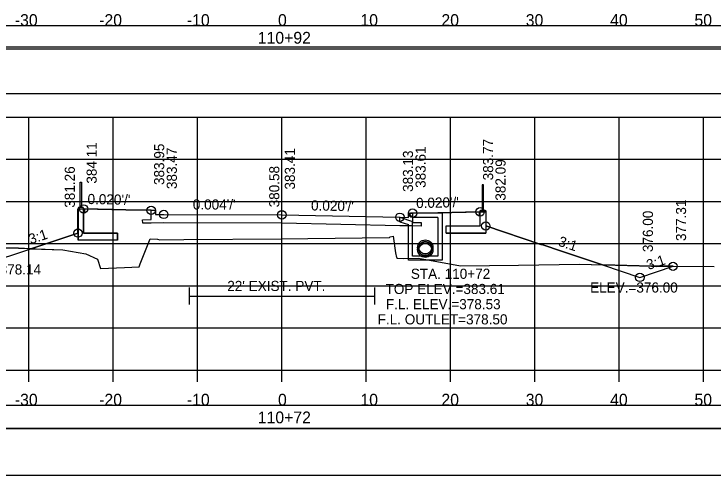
# Model space of a CAD drawing. Extents: x -37291014 to -37290680, y -936053 to -933067.
# Drawn here: x -37290874.9 to -37290792, y -933863.4 to -933808.7 of the extents above; entities that cross this region are included whole.
import ezdxf

# ---------------------------------------------------------------- set-up
doc = ezdxf.new("R2010")
doc.units = 0
for name, color, linetype in [('Default', 7, 'Continuous'), ('R_Alt Surface', 7, 'Continuous'), ('R_Axis', 7, 'Continuous'), ('R_Axis Annot', 7, 'Continuous'), ('R_Contours', 7, 'Continuous'), ('R_Exist Surface', 7, 'Continuous'), ('R_Fin Surface', 7, 'Continuous'), ('R_Grid', 7, 'Continuous'), ('R_No Plot', 7, 'Continuous'), ('R_Water', 7, 'Continuous'), ('R_Water Annot', 7, 'Continuous'), ('R_Xsect Elev', 7, 'Continuous'), ('R_Xsect Slope', 7, 'Continuous')]:
    doc.layers.add(name, color=color, linetype=linetype)

msp = doc.modelspace()

# ---------------------------------------------------------------- linework, layer by layer
at = {"layer": 'Default'}
for p, q in [((-37290867.018, -933831.649), (-37290867.018, -933828.649)), ((-37290867.018, -933828.649), (-37290866.852, -933828.649)), ((-37290866.852, -933828.649), (-37290866.852, -933831.649)), ((-37290819.352, -933828.99), (-37290819.352, -933831.99)), ((-37290819.185, -933828.99), (-37290819.352, -933828.99)), ((-37290819.185, -933831.99), (-37290819.185, -933828.99)), ((-37290867.206, -933831.67), (-37290867.268, -933831.732)), ((-37290867.268, -933831.732), (-37290867.268, -933835.522)), ((-37290866.664, -933831.649), (-37290867.206, -933831.649)), ((-37290867.206, -933831.649), (-37290867.206, -933831.67)), ((-37290866.664, -933831.67), (-37290867.206, -933831.67)), ((-37290866.664, -933831.67), (-37290866.664, -933831.649)), ((-37290866.602, -933831.732), (-37290866.664, -933831.67)), ((-37290866.602, -933834.689), (-37290866.602, -933831.732)), ((-37290819.602, -933832.073), (-37290819.539, -933832.011)), ((-37290819.602, -933833.854), (-37290819.602, -933832.073)), ((-37290819.539, -933831.99), (-37290818.997, -933831.99)), ((-37290819.539, -933832.011), (-37290819.539, -933831.99)), ((-37290819.539, -933832.011), (-37290818.997, -933832.011)), ((-37290818.997, -933831.99), (-37290818.997, -933832.011)), ((-37290818.997, -933832.011), (-37290818.935, -933832.073)), ((-37290818.935, -933832.073), (-37290818.935, -933834.687)), ((-37290823.605, -933834.687), (-37290823.605, -933833.854)), ((-37290823.605, -933833.854), (-37290819.602, -933833.854)), ((-37290862.598, -933834.689), (-37290866.602, -933834.689)), ((-37290862.598, -933835.522), (-37290862.598, -933834.689)), ((-37290823.605, -933834.687), (-37290818.935, -933834.687)), ((-37290862.598, -933835.522), (-37290867.268, -933835.522))]:
    msp.add_line(p, q, dxfattribs=at)
for points in [[(-37290992.481, -933812.85), (-37290693.722, -933812.85), (-37290693.722, -933810.144), (-37290992.481, -933810.144)], [(-37290992.314, -933818.162), (-37290693.554, -933818.162), (-37290693.554, -933812.64), (-37290992.314, -933812.64)], [(-37290992.481, -933857.85), (-37290693.722, -933857.85), (-37290693.722, -933855.144), (-37290992.481, -933855.144)], [(-37290992.481, -933863.372), (-37290693.722, -933863.372), (-37290693.722, -933857.85), (-37290992.481, -933857.85)]]:
    msp.add_lwpolyline(points, close=True, dxfattribs=at)
for points in [[(-37290866.518, -933832.337), (-37290866.602, -933832.337), (-37290866.602, -933831.837), (-37290866.518, -933831.837), (-37290866.518, -933832.337)], [(-37290819.685, -933832.677), (-37290819.602, -933832.677), (-37290819.602, -933832.177), (-37290819.685, -933832.177), (-37290819.685, -933832.677)]]:
    msp.add_lwpolyline(points, dxfattribs=at)
at = {"layer": 'R_Alt Surface'}
for points in [[(-37290827.602, -933832.337), (-37290827.602, -933833.431), (-37290826.592, -933833.451), (-37290826.602, -933833.867), (-37290827.602, -933833.847), (-37290829.102, -933833.817), (-37290843.102, -933833.537), (-37290857.102, -933833.477), (-37290858.602, -933833.507), (-37290859.602, -933833.527), (-37290859.612, -933833.11), (-37290858.602, -933833.09), (-37290858.602, -933831.997)], [(-37290854.102, -933841.157), (-37290854.102, -933843.157)], [(-37290832.102, -933841.157), (-37290832.102, -933843.157)], [(-37290854.102, -933842.157), (-37290832.102, -933842.157)]]:
    msp.add_lwpolyline(points, dxfattribs=at)
at = {"layer": 'R_Axis'}
for p, q in [((-37290993.102, -933850.944), (-37290693.102, -933850.944)), ((-37290873.102, -933852.344), (-37290873.102, -933850.944)), ((-37290863.102, -933852.344), (-37290863.102, -933850.944)), ((-37290853.102, -933852.344), (-37290853.102, -933850.944)), ((-37290843.102, -933852.344), (-37290843.102, -933850.944)), ((-37290833.102, -933852.344), (-37290833.102, -933850.944)), ((-37290823.102, -933852.344), (-37290823.102, -933850.944)), ((-37290813.102, -933852.344), (-37290813.102, -933850.944)), ((-37290803.102, -933852.344), (-37290803.102, -933850.944)), ((-37290793.102, -933852.344), (-37290793.102, -933850.944))]:
    msp.add_line(p, q, dxfattribs=at)
at = {"layer": 'R_Contours'}
for p, q in [((-37290866.602, -933832.337), (-37290866.602, -933834.689)), ((-37290819.602, -933833.854), (-37290819.602, -933832.677)), ((-37290823.605, -933834.687), (-37290823.605, -933833.854)), ((-37290823.605, -933833.854), (-37290819.602, -933833.854)), ((-37290818.935, -933833.854), (-37290818.935, -933834.687)), ((-37290867.273, -933834.689), (-37290872.856, -933836.55)), ((-37290867.268, -933835.522), (-37290867.268, -933834.689)), ((-37290866.602, -933834.689), (-37290862.598, -933834.689)), ((-37290862.598, -933834.689), (-37290862.598, -933835.522)), ((-37290818.935, -933834.687), (-37290823.605, -933834.687)), ((-37290862.598, -933835.522), (-37290867.268, -933835.522)), ((-37290874.343, -933836.499), (-37290880.913, -933836.368)), ((-37290872.856, -933836.55), (-37290874.343, -933836.499)), ((-37290799.283, -933838.628), (-37290805.108, -933838.461)), ((-37290796.728, -933838.634), (-37290799.283, -933838.628))]:
    msp.add_line(p, q, dxfattribs=at)
for points in [[(-37290866.518, -933831.838), (-37290866.518, -933832.337), (-37290866.602, -933832.337)], [(-37290858.602, -933831.997), (-37290861.602, -933831.937), (-37290866.518, -933831.838)], [(-37290827.602, -933832.337), (-37290827.602, -933833.431), (-37290826.592, -933833.451), (-37290826.602, -933833.867), (-37290827.602, -933833.847), (-37290829.102, -933833.817), (-37290843.102, -933833.537), (-37290857.102, -933833.477), (-37290858.602, -933833.507), (-37290859.602, -933833.527), (-37290859.612, -933833.11), (-37290858.602, -933833.09), (-37290858.602, -933831.997)], [(-37290819.685, -933832.179), (-37290824.602, -933832.277), (-37290827.602, -933832.337)], [(-37290819.602, -933832.677), (-37290819.685, -933832.677), (-37290819.685, -933832.179)], [(-37290818.931, -933833.854), (-37290818.935, -933833.854)], [(-37290805.108, -933838.461), (-37290809.939, -933836.851), (-37290812.179, -933836.104), (-37290812.387, -933836.035), (-37290818.931, -933833.854)], [(-37290872.856, -933836.55), (-37290869.067, -933836.678), (-37290866.353, -933837.159), (-37290864.943, -933837.798), (-37290864.585, -933838.899), (-37290861.745, -933838.76), (-37290860.001, -933838.689), (-37290859.89, -933838.327), (-37290858.716, -933835.382), (-37290857.863, -933835.433), (-37290857.579, -933835.493), (-37290854.705, -933835.45), (-37290843.127, -933835.363), (-37290840.04, -933835.339), (-37290830.345, -933835.233), (-37290830.245, -933835.158), (-37290829.904, -933835.057), (-37290829.629, -933837.036), (-37290829.499, -933837.605), (-37290829.407, -933837.665), (-37290829.379, -933837.65), (-37290828.66, -933837.692), (-37290826.918, -933837.684), (-37290821.921, -933838.578), (-37290815.062, -933838.491), (-37290807.823, -933838.383), (-37290805.108, -933838.461)], [(-37290867.268, -933834.689), (-37290867.273, -933834.689)], [(-37290880.913, -933836.368), (-37290879.243, -933836.925), (-37290878.585, -933837.144), (-37290878.524, -933837.165), (-37290876.612, -933837.801), (-37290874.514, -933837.102), (-37290872.856, -933836.55)], [(-37290805.108, -933838.461), (-37290800.659, -933839.944), (-37290796.728, -933838.634)]]:
    msp.add_lwpolyline(points, dxfattribs=at)
at = {"layer": 'R_Exist Surface'}
msp.add_lwpolyline([(-37290887.642, -933836.234), (-37290874.343, -933836.499), (-37290869.067, -933836.678), (-37290866.353, -933837.159), (-37290864.943, -933837.798), (-37290864.585, -933838.899), (-37290861.745, -933838.76), (-37290860.001, -933838.689), (-37290859.89, -933838.327), (-37290858.716, -933835.382), (-37290857.863, -933835.433), (-37290857.579, -933835.493), (-37290854.705, -933835.45), (-37290843.127, -933835.363), (-37290840.04, -933835.339), (-37290830.345, -933835.233), (-37290830.245, -933835.158), (-37290829.904, -933835.057), (-37290829.629, -933837.036), (-37290829.499, -933837.605), (-37290829.407, -933837.665), (-37290829.379, -933837.65), (-37290828.66, -933837.692), (-37290826.918, -933837.684), (-37290821.921, -933838.578), (-37290815.062, -933838.491), (-37290807.823, -933838.383), (-37290799.283, -933838.628), (-37290791.837, -933838.645)], dxfattribs=at)
at = {"layer": 'R_Fin Surface'}
msp.add_lwpolyline([(-37290876.612, -933837.801), (-37290874.514, -933837.102), (-37290872.856, -933836.55), (-37290867.273, -933834.689), (-37290867.272, -933831.837), (-37290866.602, -933831.837), (-37290861.602, -933831.937), (-37290858.602, -933831.997), (-37290858.102, -933831.997), (-37290858.101, -933832.497), (-37290857.102, -933832.477), (-37290843.102, -933832.537), (-37290829.102, -933832.817), (-37290828.103, -933832.837), (-37290828.102, -933832.337), (-37290827.602, -933832.337), (-37290824.602, -933832.277), (-37290819.602, -933832.177), (-37290818.932, -933832.177), (-37290818.931, -933833.854), (-37290812.387, -933836.035), (-37290812.179, -933836.104), (-37290809.939, -933836.851), (-37290805.108, -933838.461), (-37290800.659, -933839.944), (-37290796.728, -933838.634)], dxfattribs=at)
at = {"layer": 'R_Grid'}
for p, q in [((-37290993.102, -933820.944), (-37290693.102, -933820.944)), ((-37290873.102, -933850.944), (-37290873.102, -933820.944)), ((-37290863.102, -933850.944), (-37290863.102, -933820.944)), ((-37290853.102, -933850.944), (-37290853.102, -933820.944)), ((-37290843.102, -933850.944), (-37290843.102, -933820.944)), ((-37290833.102, -933850.944), (-37290833.102, -933820.944)), ((-37290823.102, -933850.944), (-37290823.102, -933820.944)), ((-37290813.102, -933850.944), (-37290813.102, -933820.944)), ((-37290803.102, -933850.944), (-37290803.102, -933820.944)), ((-37290793.102, -933850.944), (-37290793.102, -933820.944)), ((-37290993.102, -933825.944), (-37290693.102, -933825.944)), ((-37290993.102, -933830.944), (-37290693.102, -933830.944)), ((-37290993.102, -933835.944), (-37290693.102, -933835.944)), ((-37290993.102, -933840.944), (-37290693.102, -933840.944)), ((-37290993.102, -933845.944), (-37290693.102, -933845.944)), ((-37290993.102, -933850.944), (-37290693.102, -933850.944))]:
    msp.add_line(p, q, dxfattribs=at)
at = {"layer": 'R_No Plot'}
for centre, radius in [((-37290866.602, -933831.837), 0.5), ((-37290858.602, -933831.997), 0.5), ((-37290857.102, -933832.477), 0.5), ((-37290843.102, -933832.537), 0.5), ((-37290827.602, -933832.337), 0.5), ((-37290819.602, -933832.177), 0.5), ((-37290829.102, -933832.817), 0.5), ((-37290829.102, -933832.817), 0.5), ((-37290818.931, -933833.854), 0.5), ((-37290867.273, -933834.689), 0.5), ((-37290826.102, -933836.414), 0.917), ((-37290826.102, -933836.664), 0.917), ((-37290796.728, -933838.634), 0.5), ((-37290800.659, -933839.944), 0.5)]:
    msp.add_circle(centre, radius, dxfattribs=at)
at = {"layer": 'R_Water'}
for p, q in [((-37290829.102, -933832.817), (-37290827.602, -933833.337)), ((-37290827.934, -933832.503), (-37290827.852, -933832.337)), ((-37290827.934, -933832.503), (-37290827.602, -933832.837)), ((-37290824.102, -933832.337), (-37290827.852, -933832.337)), ((-37290824.602, -933832.837), (-37290827.602, -933832.837)), ((-37290829.102, -933833.347), (-37290828.102, -933833.693)), ((-37290828.102, -933833.837), (-37290828.102, -933833.693)), ((-37290827.602, -933833.837), (-37290827.602, -933833.337))]:
    msp.add_line(p, q, dxfattribs=at)
for points in [[(-37290829.102, -933833.347), (-37290829.102, -933832.817)], [(-37290824.102, -933832.337), (-37290824.102, -933837.914), (-37290826.102, -933837.914), (-37290828.102, -933837.914), (-37290828.102, -933833.837)], [(-37290824.602, -933832.837), (-37290824.602, -933837.414), (-37290826.102, -933837.414), (-37290827.602, -933837.414), (-37290827.602, -933833.837)]]:
    msp.add_lwpolyline(points, dxfattribs=at)
for centre in [(-37290826.102, -933836.414), (-37290826.102, -933836.664)]:
    msp.add_circle(centre, 0.75, dxfattribs=at)
at = {"layer": 'R_Xsect Elev'}
msp.add_line((-37290843.102, -933835.362), (-37290843.102, -933824.644), dxfattribs=at)

# ---------------------------------------------------------------- texts
at = {"layer": 'R_Axis Annot'}
for s, p in [('-30', (-37290874.761, -933810.144)), ('-20', (-37290864.761, -933810.144)), ('-10', (-37290854.364, -933810.144)), ('0', (-37290843.559, -933810.144)), ('10', (-37290833.791, -933810.144)), ('20', (-37290824.187, -933810.144)), ('30', (-37290814.187, -933810.144)), ('40', (-37290804.187, -933810.144)), ('50', (-37290794.187, -933810.144)), ('110+92', (-37290845.957, -933812.244)), ('-30', (-37290874.761, -933855.144)), ('-20', (-37290864.761, -933855.144)), ('-10', (-37290854.364, -933855.144)), ('0', (-37290843.559, -933855.144)), ('10', (-37290833.791, -933855.144)), ('20', (-37290824.187, -933855.144)), ('30', (-37290814.187, -933855.144)), ('40', (-37290804.187, -933855.144)), ('50', (-37290794.187, -933855.144)), ('110+72', (-37290845.957, -933857.244))]:
    msp.add_text(s, height=1.4, dxfattribs=at).set_placement(p)
at = {"layer": 'R_Water'}
msp.add_text("22' EXIST. PVT.", height=1.2, dxfattribs=at).set_placement((-37290849.575, -933841.557))
at = {"layer": 'R_Water Annot'}
for s, p in [('STA. 110+72', (-37290827.814, -933840.118)), ('TOP ELEV.=383.61', (-37290830.809, -933841.918)), ('F.L. ELEV.=378.53', (-37290830.771, -933843.718)), ('F.L. OUTLET=378.50', (-37290831.74, -933845.518))]:
    msp.add_text(s, height=1.2, dxfattribs=at).set_placement(p)
at = {"layer": 'R_Xsect Elev'}
for s, p in [('383.77', (-37290818.052, -933828.443)), ('384.11', (-37290865.052, -933828.837)), ('383.95', (-37290857.052, -933828.997)), ('383.47', (-37290855.552, -933829.477)), ('383.61', (-37290826.052, -933829.337)), ('383.41', (-37290841.552, -933829.537)), ('383.13', (-37290827.552, -933829.817)), ('382.09', (-37290816.578, -933830.854)), ('381.26', (-37290867.646, -933831.689)), ('380.58', (-37290843.402, -933831.644)), ('377.31', (-37290795.178, -933835.634)), ('376.00', (-37290799.109, -933836.944))]:
    msp.add_text(s, height=1.2, rotation=90, dxfattribs=at).set_placement(p)
for s, p in [('ELEV.=378.14', (-37290882.045, -933839.601)), ('ELEV.=376.00', (-37290806.56, -933841.744))]:
    msp.add_text(s, height=1.2, dxfattribs=at).set_placement(p)
at = {"layer": 'R_Xsect Slope'}
for s, rotation, p in [("0.020'/'", 358.85424, (-37290866.151, -933831.246)), ("0.020'/'", 1.14576, (-37290827.175, -933831.729)), ("0.004'/'", 359.75111, (-37290853.661, -933831.892)), ("0.020'/'", 358.85424, (-37290839.651, -933832.006)), ('3:1', 18.43323, (-37290872.889, -933836.034)), ('3:1', 341.56677, (-37290810.425, -933836.162)), ('3:1', 18.43323, (-37290799.64, -933839.077))]:
    msp.add_text(s, height=1.2, rotation=rotation, dxfattribs=at).set_placement(p)

doc.saveas('drawing.dxf')
